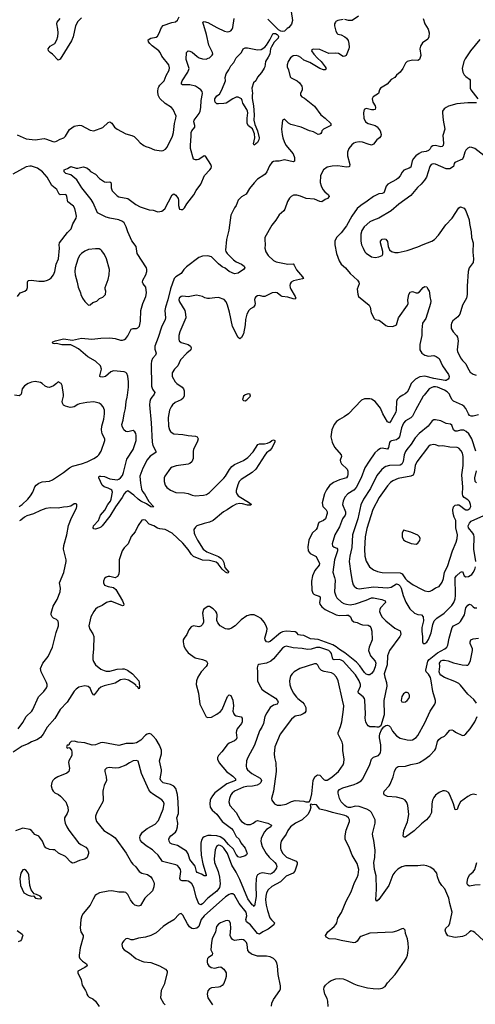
# Model space of a CAD drawing. Header units: inches. Extents: x 2057696 to 2160536, y 827480 to 1016834.
# Tile 289 of 422: x 2081857 to 2086976, y 963156 to 974218. Entities that reach past the tile are written whole.
import ezdxf

# ---------------------------------------------------------------- set-up
doc = ezdxf.new("R2010")
doc.units = ezdxf.units.IN
doc.header["$MEASUREMENT"] = 0
doc.layers.add('C0986', color=7, linetype='Continuous')
doc.layers.add('C0987', color=7, linetype='Continuous')

msp = doc.modelspace()

# ---------------------------------------------------------------- linework, layer by layer
at = {"layer": 'C0986', "color": 5}
for points, elevation in [([(2083705, 970000), (2083705, 969990), (2083690, 969964), (2083670, 969948), (2083604, 969916), (2083573, 969890), (2083557, 969870), (2083540, 969830), (2083525, 969750), (2083530, 969650), (2083539, 969610), (2083550, 969593), (2083570, 969575), (2083590, 969565), (2083690, 969556), (2083750, 969545), (2083830, 969539), (2083852, 969532), (2083862, 969510), (2083856, 969484), (2083810, 969389), (2083805, 969370), (2083804, 969290), (2083790, 969250), (2083769, 969231), (2083750, 969224), (2083614, 969206), (2083570, 969191), (2083550, 969178), (2083488, 969090), (2083479, 969070), (2083481, 969030), (2083491, 968990), (2083510, 968964), (2083550, 968931), (2083610, 968905), (2083710, 968903), (2083750, 968894), (2083795, 968875), (2083829, 968869), (2083923, 968877), (2083956, 968884), (2083990, 968905), (2084151, 969069), (2084170, 969090), (2084214, 969166), (2084240, 969200), (2084270, 969220), (2084373, 969267), (2084420, 969300), (2084478, 969362), (2084534, 969446), (2084550, 969454), (2084606, 969454), (2084639, 969461), (2084668, 969472), (2084690, 969490), (2084710, 969499), (2084725, 969490), (2084723, 969470), (2084703, 969437), (2084695, 969410), (2084670, 969380), (2084630, 969350), (2084610, 969327), (2084511, 969170), (2084467, 969130), (2084346, 969054), (2084324, 969030), (2084306, 968994), (2084288, 968930), (2084288, 968910), (2084295, 968890), (2084313, 968870), (2084439, 968790), (2084461, 968770), (2084450, 968764), (2084417, 968763), (2084360, 968780), (2084330, 968784), (2084290, 968774), (2084248, 968752), (2084189, 968711), (2084145, 968690), (2084029, 968591), (2083990, 968574), (2083930, 968559), (2083847, 968530), (2083830, 968518), (2083814, 968490), (2083815, 968450), (2083825, 968430), (2083856, 968370), (2083919, 968270), (2083958, 968238), (2084090, 968189), (2084118, 968170), (2084136, 968150), (2084150, 968119), (2084162, 968062), (2084205, 968010), (2084198, 968002), (2084190, 968001), (2084168, 968010), (2084130, 968044), (2084086, 968106), (2084063, 968123), (2083990, 968142), (2083910, 968147), (2083810, 968188), (2083788, 968208), (2083750, 968267), (2083690, 968336), (2083570, 968450), (2083490, 968490), (2083430, 968498), (2083406, 968506), (2083365, 968530), (2083312, 968552), (2083270, 968594), (2083250, 968601), (2083230, 968597), (2083186, 968534), (2083154, 968466), (2083109, 968411), (2083076, 968330), (2083030, 968286), (2083008, 968250), (2082973, 968150), (2082976, 968030), (2082970, 967990), (2082957, 967963), (2082930, 967946), (2082870, 967961), (2082850, 967962), (2082830, 967956), (2082810, 967939), (2082798, 967910), (2082797, 967890), (2082810, 967866), (2082850, 967850), (2082910, 967838), (2082935, 967815), (2083012, 967690), (2083026, 967650), (2083022, 967638), (2083010, 967632), (2082890, 967682), (2082870, 967682), (2082833, 967670), (2082783, 967637), (2082730, 967615), (2082710, 967597), (2082690, 967570), (2082657, 967510), (2082634, 967410), (2082645, 967370), (2082680, 967320), (2082689, 967290), (2082686, 967150), (2082677, 967070), (2082677, 967030), (2082686, 967006), (2082709, 966970), (2082770, 966921), (2082805, 966905), (2082830, 966899), (2082870, 966899), (2082950, 966920), (2083010, 966926), (2083030, 966925), (2083067, 966910), (2083123, 966870), (2083194, 966790), (2083200, 966770), (2083204, 966716), (2083200, 966700), (2083190, 966705), (2083183, 966723), (2083170, 966728), (2083163, 966743), (2083140, 966760), (2083078, 966798), (2083050, 966807), (2083030, 966808), (2082990, 966800), (2082930, 966764), (2082806, 966734), (2082770, 966721), (2082742, 966698), (2082710, 966650), (2082690, 966630), (2082670, 966650), (2082648, 966708), (2082627, 966727), (2082590, 966736), (2082522, 966718), (2082490, 966695), (2082470, 966673), (2082390, 966551), (2082311, 966469), (2082250, 966367), (2082166, 966270), (2082121, 966190), (2082090, 966155), (2082050, 966127), (2081990, 966105), (2081950, 966081), (2081883, 966057), (2081783, 965990)], 480), ([(2081863, 970000), (2081861, 969999), (2081850, 969994), (2081798, 970000)], 480), ([(2086160, 970000), (2086122, 969978), (2086098, 969950), (2086091, 969929), (2086088, 969830), (2086082, 969810), (2086030, 969714), (2086010, 969689), (2085990, 969699), (2085937, 969790), (2085910, 969853), (2085850, 969927), (2085810, 969954), (2085790, 969960), (2085750, 969960), (2085730, 969958), (2085698, 969942), (2085550, 969790), (2085504, 969756), (2085450, 969727), (2085417, 969703), (2085388, 969670), (2085365, 969610), (2085354, 969530), (2085366, 969470), (2085395, 969415), (2085467, 969330), (2085473, 969310), (2085459, 969270), (2085461, 969250), (2085471, 969230), (2085536, 969170), (2085545, 969145), (2085545, 969110), (2085541, 969090), (2085528, 969072), (2085450, 969048), (2085383, 969017), (2085337, 968983), (2085303, 968937), (2085281, 968890), (2085255, 968790), (2085263, 968750), (2085301, 968710), (2085312, 968690), (2085310, 968670), (2085291, 968610), (2085270, 968593), (2085219, 968570), (2085209, 968550), (2085199, 968510), (2085186, 968490), (2085143, 968450), (2085106, 968370), (2085094, 968294), (2085098, 968250), (2085121, 968221), (2085189, 968189), (2085226, 968110), (2085223, 968090), (2085172, 968030), (2085146, 967970), (2085136, 967910), (2085139, 967810), (2085150, 967776), (2085163, 967763), (2085175, 967755), (2085221, 967741), (2085233, 967733), (2085233, 967710), (2085224, 967670), (2085228, 967650), (2085250, 967623), (2085290, 967592), (2085411, 967531), (2085450, 967523), (2085529, 967529), (2085550, 967527), (2085574, 967510), (2085590, 967473), (2085610, 967455), (2085650, 967447), (2085687, 967427), (2085710, 967421), (2085770, 967417), (2085790, 967405), (2085803, 967390), (2085814, 967350), (2085818, 967250), (2085782, 967170), (2085776, 967130), (2085799, 967070), (2085849, 967010), (2085857, 966990), (2085852, 966948), (2085830, 966898), (2085810, 966872), (2085790, 966858), (2085770, 966857), (2085750, 966866), (2085730, 966884), (2085677, 966957), (2085639, 966999), (2085510, 967105), (2085450, 967143), (2085414, 967174), (2085374, 967194), (2085210, 967253), (2085170, 967260), (2085123, 967263), (2085050, 967300), (2085010, 967303), (2084990, 967308), (2084969, 967329), (2084950, 967341), (2084850, 967347), (2084810, 967341), (2084786, 967330), (2084670, 967233), (2084650, 967225), (2084630, 967229), (2084613, 967250), (2084611, 967270), (2084635, 967350), (2084636, 967376), (2084626, 967410), (2084603, 967450), (2084569, 967489), (2084530, 967514), (2084490, 967531), (2084450, 967533), (2084410, 967521), (2084344, 967476), (2084276, 967410), (2084237, 967383), (2084210, 967372), (2084190, 967370), (2084170, 967375), (2084110, 967410), (2084082, 967442), (2084072, 967470), (2084075, 967530), (2084071, 967551), (2084061, 967570), (2084030, 967601), (2083990, 967624), (2083970, 967624), (2083950, 967616), (2083922, 967590), (2083912, 967550), (2083920, 967470), (2083920, 967450), (2083910, 967423), (2083890, 967403), (2083870, 967398), (2083810, 967407), (2083783, 967397), (2083757, 967363), (2083735, 967310), (2083704, 967270), (2083694, 967250), (2083693, 967227), (2083702, 967182), (2083715, 967150), (2083750, 967106), (2083828, 967050), (2083910, 967031), (2083940, 967020), (2083955, 967010), (2083965, 966990), (2083963, 966970), (2083950, 966950), (2083896, 966890), (2083858, 966830), (2083843, 966790), (2083840, 966750), (2083864, 966650), (2083881, 966530), (2083950, 966387), (2083970, 966377), (2084010, 966384), (2084070, 966416), (2084114, 966446), (2084133, 966470), (2084190, 966614), (2084210, 966633), (2084230, 966627), (2084253, 966573), (2084257, 966510), (2084253, 966450), (2084261, 966421), (2084270, 966407), (2084290, 966397), (2084345, 966385), (2084358, 966370), (2084358, 966330), (2084350, 966310), (2084301, 966250), (2084292, 966230), (2084288, 966210), (2084295, 966150), (2084289, 966130), (2084270, 966115), (2084210, 966090), (2084188, 966072), (2084128, 965992), (2084090, 965950), (2084080, 965930), (2084079, 965910), (2084096, 965870), (2084179, 965770), (2084250, 965721), (2084283, 965690), (2084282, 965670), (2084185, 965635), (2084048, 965532), (2084021, 965499), (2084004, 965470), (2083997, 965450), (2083992, 965410), (2083998, 965370), (2084018, 965338), (2084072, 965292), (2084131, 965211), (2084238, 965130), (2084256, 965110), (2084290, 965043), (2084324, 965010), (2084341, 964970), (2084391, 964910), (2084413, 964850), (2084406, 964834), (2084390, 964825), (2084330, 964807), (2084310, 964813), (2084290, 964838), (2084258, 964898), (2084203, 964950), (2084160, 965000), (2084139, 965019), (2084110, 965037), (2084070, 965049), (2084007, 965053), (2083969, 965051), (2083930, 965039), (2083914, 965026), (2083900, 965000), (2083893, 964967), (2083890, 964910), (2083897, 964830), (2083915, 964735), (2083951, 964609), (2083950, 964598), (2083930, 964600), (2083899, 964619), (2083850, 964636), (2083842, 964650), (2083828, 964710), (2083770, 964783), (2083748, 964848), (2083730, 964875), (2083630, 964939), (2083570, 964954), (2083546, 964966), (2083535, 964990), (2083533, 965010), (2083538, 965030), (2083553, 965050), (2083608, 965092), (2083620, 965110), (2083630, 965150), (2083633, 965190), (2083622, 965250), (2083639, 965301), (2083642, 965330), (2083638, 965430), (2083630, 965512), (2083610, 965582), (2083590, 965607), (2083550, 965627), (2083470, 965644), (2083441, 965670), (2083436, 965690), (2083451, 965770), (2083451, 965791), (2083428, 965890), (2083448, 965970), (2083450, 966010), (2083428, 966068), (2083390, 966130), (2083358, 966170), (2083332, 966190), (2083310, 966197), (2083290, 966193), (2083270, 966181), (2083218, 966122), (2083170, 966095), (2083130, 966087), (2083053, 966087), (2082970, 966062), (2082790, 966099), (2082766, 966094), (2082710, 966070), (2082670, 966066), (2082590, 966094), (2082510, 966101), (2082467, 966113), (2082434, 966110), (2082418, 966090), (2082410, 966066), (2082390, 966066), (2082382, 966050), (2082390, 966034), (2082410, 966042), (2082417, 966037), (2082438, 966010), (2082444, 965990), (2082443, 965950), (2082410, 965893), (2082406, 965874), (2082417, 965810), (2082410, 965770), (2082387, 965753), (2082285, 965710), (2082248, 965690), (2082229, 965671), (2082217, 965650), (2082209, 965610), (2082221, 965570), (2082233, 965550), (2082250, 965533), (2082293, 965513), (2082316, 965496), (2082374, 965430), (2082397, 965370), (2082401, 965330), (2082390, 965301), (2082359, 965250), (2082359, 965230), (2082369, 965190), (2082386, 965150), (2082410, 965112), (2082518, 964970), (2082542, 964950), (2082601, 964921), (2082620, 964900), (2082631, 964871), (2082631, 964850), (2082615, 964805), (2082590, 964785), (2082530, 964773), (2082470, 964744), (2082450, 964743), (2082430, 964752), (2082370, 964816), (2082294, 964854), (2082250, 964892), (2082230, 964890), (2082190, 964895), (2082150, 964913), (2082134, 964934), (2082111, 964990), (2082082, 965030), (2082070, 965044), (2082025, 965065), (2081989, 965110), (2081970, 965119), (2081890, 965135), (2081810, 965106)], 520), ([(2081852, 968748), (2081884, 968770), (2081947, 968830), (2081979, 968870), (2082004, 968910), (2082027, 968970), (2082042, 968990), (2082070, 969010), (2082110, 969027), (2082190, 969035), (2082227, 969050), (2082348, 969130), (2082415, 969185), (2082450, 969201), (2082550, 969227), (2082613, 969250), (2082690, 969288), (2082730, 969313), (2082747, 969330), (2082771, 969370), (2082813, 969490), (2082813, 969510), (2082784, 969564), (2082776, 969610), (2082781, 969650), (2082803, 969730), (2082811, 969791), (2082810, 969830), (2082796, 969870), (2082773, 969893), (2082749, 969910), (2082690, 969923), (2082610, 969919), (2082530, 969902), (2082510, 969896), (2082470, 969870), (2082450, 969864), (2082423, 969863), (2082370, 969877), (2082349, 969889), (2082337, 969910), (2082334, 969930), (2082348, 969990), (2082347, 970000)], 480), ([(2086400, 970000), (2086391, 969989), (2086302, 969830), (2086270, 969764), (2086250, 969744), (2086193, 969710), (2086170, 969685), (2086146, 969634), (2086123, 969530), (2086110, 969512), (2086090, 969499), (2086033, 969487), (2086020, 969480), (2086011, 969469), (2086002, 969410), (2085990, 969393), (2085930, 969403), (2085910, 969399), (2085880, 969380), (2085848, 969350), (2085782, 969258), (2085736, 969184), (2085692, 969070), (2085638, 968962), (2085610, 968932), (2085545, 968890), (2085510, 968853), (2085492, 968810), (2085484, 968770), (2085516, 968690), (2085516, 968664), (2085512, 968650), (2085484, 968610), (2085450, 968520), (2085398, 968430), (2085366, 968330), (2085370, 968307), (2085390, 968292), (2085419, 968279), (2085428, 968268), (2085426, 968250), (2085394, 968150), (2085373, 968010), (2085395, 967950), (2085400, 967920), (2085395, 967790), (2085407, 967747), (2085421, 967721), (2085474, 967674), (2085499, 967659), (2085530, 967650), (2085570, 967645), (2085630, 967657), (2085750, 967696), (2085810, 967721), (2085830, 967723), (2085925, 967705), (2085962, 967690), (2085965, 967670), (2085910, 967610), (2085902, 967590), (2085900, 967570), (2085913, 967530), (2085930, 967505), (2085970, 967465), (2086070, 967383), (2086130, 967352), (2086136, 967336), (2086137, 967310), (2086129, 967290), (2086010, 967130), (2085989, 967071), (2085986, 966970), (2085952, 966870), (2085958, 966830), (2085977, 966770), (2085980, 966730), (2085949, 966570), (2085951, 966410), (2085914, 966286), (2085890, 966269), (2085870, 966269), (2085850, 966275), (2085790, 966275), (2085770, 966285), (2085759, 966299), (2085746, 966326), (2085739, 966370), (2085742, 966418), (2085735, 966575), (2085730, 966590), (2085714, 966610), (2085665, 966650), (2085660, 966670), (2085686, 966730), (2085685, 966750), (2085671, 966790), (2085630, 966856), (2085490, 967010), (2085470, 967024), (2085450, 967031), (2085390, 967026), (2085374, 967034), (2085359, 967099), (2085350, 967114), (2085330, 967131), (2085230, 967166), (2085190, 967166), (2085130, 967146), (2085090, 967142), (2085030, 967152), (2084930, 967160), (2084850, 967179), (2084830, 967174), (2084810, 967159), (2084710, 967039), (2084677, 967010), (2084630, 966989), (2084545, 966975), (2084534, 966966), (2084527, 966953), (2084524, 966936), (2084528, 966890), (2084527, 966827), (2084530, 966790), (2084546, 966750), (2084578, 966698), (2084598, 966678), (2084730, 966597), (2084755, 966570), (2084760, 966550), (2084750, 966530), (2084710, 966516), (2084670, 966490), (2084632, 966430), (2084612, 966388), (2084595, 966310), (2084577, 966270), (2084551, 966229), (2084494, 966066), (2084421, 965930), (2084406, 965890), (2084402, 965830), (2084405, 965810), (2084416, 965790), (2084463, 965750), (2084558, 965698), (2084567, 965690), (2084573, 965670), (2084565, 965650), (2084550, 965632), (2084523, 965617), (2084474, 965606), (2084410, 965603), (2084370, 965596), (2084269, 965550), (2084244, 965530), (2084229, 965510), (2084212, 965470), (2084207, 965430), (2084219, 965390), (2084290, 965310), (2084334, 965230), (2084350, 965210), (2084390, 965184), (2084410, 965178), (2084450, 965178), (2084478, 965190), (2084510, 965215), (2084530, 965221), (2084645, 965190), (2084686, 965170), (2084679, 965150), (2084630, 965120), (2084602, 965090), (2084570, 965019), (2084566, 964990), (2084568, 964970), (2084581, 964930), (2084625, 964850), (2084658, 964810), (2084723, 964750), (2084739, 964730), (2084747, 964706), (2084743, 964690), (2084731, 964670), (2084710, 964642), (2084690, 964625), (2084670, 964620), (2084585, 964635), (2084553, 964627), (2084529, 964610), (2084519, 964590), (2084514, 964566), (2084508, 964492), (2084512, 964368), (2084496, 964264), (2084490, 964256), (2084485, 964265), (2084470, 964275), (2084420, 964340), (2084330, 964559), (2084290, 964640), (2084240, 964720), (2084193, 964850), (2084150, 964910), (2084130, 964930), (2084110, 964942), (2084090, 964944), (2084069, 964931), (2084053, 964890), (2084042, 964790), (2084046, 964750), (2084088, 964648), (2084103, 964583), (2084110, 964510), (2084100, 964470), (2084070, 964426), (2083970, 964350), (2083910, 964284), (2083890, 964275), (2083870, 964286), (2083841, 964361), (2083813, 964470), (2083791, 964510), (2083770, 964529), (2083750, 964538), (2083730, 964543), (2083683, 964543), (2083664, 964550), (2083657, 964570), (2083666, 964650), (2083664, 964670), (2083650, 964695), (2083630, 964714), (2083610, 964725), (2083462, 964762), (2083411, 964830), (2083373, 964870), (2083350, 964890), (2083276, 964936), (2083233, 964973), (2083215, 964995), (2083208, 965028), (2083211, 965050), (2083236, 965090), (2083287, 965133), (2083379, 965181), (2083417, 965223), (2083470, 965350), (2083478, 965410), (2083473, 965430), (2083455, 965455), (2083350, 965519), (2083330, 965537), (2083307, 965567), (2083224, 965750), (2083188, 965888), (2083170, 965896), (2083130, 965890), (2083090, 965870), (2083050, 965843), (2082970, 965814), (2082930, 965810), (2082863, 965817), (2082831, 965809), (2082821, 965799), (2082815, 965790), (2082814, 965770), (2082830, 965710), (2082832, 965670), (2082806, 965614), (2082794, 965570), (2082790, 965550), (2082793, 965450), (2082789, 965430), (2082724, 965310), (2082710, 965270), (2082709, 965250), (2082720, 965210), (2082801, 965110), (2082899, 965050), (2082930, 965026), (2083054, 964854), (2083113, 964750), (2083128, 964730), (2083161, 964701), (2083198, 964650), (2083230, 964629), (2083294, 964614), (2083330, 964590), (2083346, 964566), (2083362, 964530), (2083367, 964510), (2083365, 964475), (2083349, 964431), (2083264, 964350), (2083215, 964265), (2083190, 964257), (2083152, 964270), (2083130, 964289), (2083100, 964330), (2083070, 964391), (2083050, 964411), (2083030, 964416), (2082970, 964417), (2082890, 964432), (2082850, 964428), (2082753, 964407), (2082719, 964390), (2082703, 964377), (2082681, 964339), (2082650, 964269), (2082570, 964175), (2082554, 964150), (2082543, 964110), (2082535, 964010), (2082544, 963970), (2082568, 963930), (2082571, 963910), (2082537, 963790), (2082523, 963710), (2082525, 963690), (2082534, 963670), (2082561, 963641), (2082607, 963610), (2082614, 963590), (2082587, 963570), (2082511, 963530), (2082511, 963510), (2082546, 963430), (2082559, 963370), (2082596, 963310), (2082607, 963290), (2082611, 963270), (2082623, 963250), (2082636, 963236), (2082677, 963217), (2082710, 963190), (2082750, 963131)], 540), ([(2083359, 970000), (2083341, 969979), (2083327, 969953), (2083319, 969930), (2083314, 969890), (2083335, 969690), (2083344, 969470), (2083353, 969433), (2083387, 969370), (2083386, 969354), (2083324, 969316), (2083287, 969273), (2083239, 969181), (2083208, 969090), (2083213, 969010), (2083225, 968945), (2083237, 968917), (2083259, 968890), (2083306, 968806), (2083359, 968750), (2083357, 968743), (2083330, 968746), (2083280, 968780), (2083217, 968810), (2083187, 968830), (2083138, 968878), (2083070, 968925), (2083050, 968915), (2083030, 968892), (2083008, 968850), (2082933, 968747), (2082870, 968639), (2082784, 968530), (2082770, 968516), (2082752, 968508), (2082710, 968495), (2082690, 968497), (2082682, 968510), (2082686, 968530), (2082741, 968590), (2082766, 968650), (2082813, 968707), (2082846, 968770), (2082877, 968810), (2082885, 968830), (2082900, 968910), (2082891, 968931), (2082880, 968940), (2082850, 968956), (2082807, 968970), (2082784, 968990), (2082744, 969070), (2082749, 969090), (2082770, 969091), (2082810, 969085), (2082870, 969059), (2082950, 969050), (2082970, 969055), (2082990, 969070), (2083010, 969099), (2083022, 969130), (2083060, 969280), (2083132, 969388), (2083164, 969490), (2083167, 969547), (2083161, 969570), (2083150, 969589), (2083130, 969602), (2083070, 969589), (2083050, 969593), (2083025, 969610), (2083007, 969650), (2083005, 969670), (2083021, 969719), (2083030, 969790), (2083044, 969850), (2083051, 969930), (2083063, 969977), (2083066, 970000)], 460), ([(2084387, 970000), (2084370, 969988), (2084361, 969950), (2084370, 969938), (2084390, 969935), (2084410, 969947), (2084448, 969990), (2084447, 970000)], 520), ([(2087010, 969779), (2086950, 969765), (2086930, 969765), (2086912, 969772), (2086898, 969790), (2086871, 969851), (2086852, 969872), (2086830, 969886), (2086730, 969934), (2086712, 969952), (2086691, 970000)], 540), ([(2086980, 969370), (2086938, 969510), (2086904, 969564), (2086873, 969593), (2086846, 969606), (2086810, 969608), (2086770, 969596), (2086750, 969596), (2086732, 969612), (2086710, 969662), (2086695, 969675), (2086650, 969682), (2086590, 969711), (2086530, 969721), (2086510, 969722), (2086490, 969712), (2086447, 969650), (2086344, 969570), (2086300, 969520), (2086255, 969450), (2086205, 969390), (2086192, 969368), (2086178, 969330), (2086164, 969256), (2086150, 969225), (2086130, 969214), (2086010, 969211), (2085970, 969197), (2085950, 969187), (2085920, 969160), (2085870, 969098), (2085797, 968950), (2085720, 968830), (2085691, 968769), (2085656, 968610), (2085596, 968430), (2085587, 968290), (2085565, 968190), (2085560, 968130), (2085576, 967996), (2085592, 967910), (2085604, 967870), (2085613, 967853), (2085641, 967830), (2085670, 967825), (2085830, 967846), (2085990, 967837), (2086030, 967844), (2086090, 967880), (2086114, 967874), (2086130, 967853), (2086141, 967830), (2086164, 967750), (2086195, 967675), (2086239, 967599), (2086293, 967550), (2086330, 967536), (2086370, 967530), (2086391, 967511), (2086395, 967465), (2086375, 967390), (2086375, 967345), (2086383, 967290), (2086383, 967230), (2086391, 967211), (2086410, 967211), (2086430, 967224), (2086450, 967256), (2086481, 967330), (2086498, 967422), (2086515, 967465), (2086545, 967495), (2086624, 967550), (2086710, 967636), (2086735, 967670), (2086748, 967710), (2086753, 967750), (2086750, 967950), (2086764, 967970), (2086810, 968013), (2086830, 968019), (2086851, 967970), (2086870, 967958), (2086898, 967962), (2086935, 967985), (2086953, 968007), (2086970, 968041), (2086977, 968070)], 560), ([(2086990, 969014), (2086973, 969030), (2086971, 969070), (2086990, 969150)], 560), ([(2081838, 966250), (2081890, 966322), (2081930, 966390), (2081992, 966450), (2082006, 966470), (2082068, 966610), (2082127, 966670), (2082158, 966710), (2082167, 966730), (2082167, 966750), (2082158, 966770), (2082097, 966890), (2082090, 966930), (2082116, 966990), (2082176, 967064), (2082227, 967170), (2082267, 967333), (2082291, 967410), (2082294, 967434), (2082290, 967460), (2082270, 967480), (2082236, 967496), (2082221, 967510), (2082211, 967530), (2082210, 967550), (2082232, 967630), (2082277, 967703), (2082311, 967790), (2082315, 967830), (2082302, 967890), (2082354, 968006), (2082380, 968130), (2082380, 968150), (2082349, 968269), (2082352, 968310), (2082385, 968430), (2082405, 968535), (2082440, 968620), (2082494, 968730), (2082500, 968750), (2082498, 968770), (2082490, 968780), (2082470, 968779), (2082430, 968754), (2082395, 968745), (2082350, 968743), (2082290, 968732), (2082207, 968733), (2082150, 968725), (2082090, 968704), (2082012, 968668), (2081936, 968644), (2081910, 968630), (2081870, 968595), (2081853, 968587)], 480), ([(2086980, 968130), (2086959, 968270), (2086961, 968410), (2086959, 968430), (2086949, 968450), (2086899, 968510), (2086895, 968530), (2086910, 968563), (2086930, 968584), (2087070, 968646)], 560), ([(2087070, 963869), (2086970, 963962), (2086950, 963976), (2086930, 963980), (2086910, 963972), (2086868, 963932), (2086830, 963919), (2086750, 963908), (2086729, 963910), (2086667, 963927), (2086644, 963964), (2086638, 963990), (2086644, 964010), (2086678, 964042), (2086691, 964069), (2086714, 964190), (2086688, 964290), (2086679, 964350), (2086632, 964452), (2086598, 964490), (2086570, 964535), (2086550, 964588), (2086542, 964630), (2086530, 964649), (2086510, 964669), (2086470, 964696), (2086432, 964712), (2086390, 964718), (2086328, 964712), (2086190, 964711), (2086150, 964700), (2086105, 964675), (2086070, 964642), (2086049, 964611), (2086003, 964490), (2085890, 964333), (2085870, 964314), (2085857, 964330), (2085867, 964450), (2085861, 964601), (2085842, 964670), (2085837, 964750), (2085846, 964806), (2085849, 964889), (2085837, 964997), (2085824, 965044), (2085822, 965070), (2085830, 965118), (2085852, 965190), (2085849, 965230), (2085822, 965290), (2085808, 965310), (2085791, 965331), (2085757, 965350), (2085670, 965380), (2085630, 965382), (2085572, 965368), (2085550, 965368), (2085530, 965374), (2085508, 965388), (2085470, 965430), (2085448, 965470), (2085434, 965530), (2085435, 965550), (2085450, 965570), (2085487, 965590), (2085615, 965625), (2085650, 965640), (2085693, 965667), (2085712, 965690), (2085790, 965850), (2085810, 965911), (2085830, 965932), (2085888, 965952), (2085910, 965981), (2085915, 966010), (2085915, 966070), (2085898, 966150), (2085899, 966170), (2085904, 966196), (2085922, 966238), (2085947, 966273), (2085970, 966288), (2085990, 966293), (2086006, 966286), (2086021, 966270), (2086045, 966225), (2086090, 966173), (2086130, 966146), (2086210, 966126), (2086250, 966124), (2086271, 966129), (2086310, 966153), (2086330, 966178), (2086410, 966317), (2086470, 966450), (2086522, 966530), (2086527, 966550), (2086529, 966571), (2086500, 966670), (2086481, 966790), (2086471, 966829), (2086450, 966865), (2086423, 966890), (2086418, 966910), (2086443, 967010), (2086458, 967030), (2086550, 967106), (2086632, 967148), (2086657, 967170), (2086666, 967190), (2086682, 967270), (2086717, 967390), (2086730, 967410), (2086790, 967438), (2086810, 967457), (2086853, 967530), (2086869, 967610), (2086890, 967640), (2086912, 967652), (2086930, 967643), (2086950, 967620), (2086967, 967610), (2086991, 967609)], 540), ([(2086990, 966540), (2086959, 966579), (2086890, 966639), (2086810, 966740), (2086790, 966759), (2086744, 966784), (2086630, 966827), (2086590, 966853), (2086576, 966870), (2086569, 966890), (2086576, 966950), (2086574, 966990), (2086579, 967001), (2086590, 967015), (2086610, 967022), (2086630, 967024), (2086670, 967016), (2086730, 966993), (2086829, 966971), (2086875, 966965), (2086890, 966967), (2086903, 966977), (2086923, 967017), (2086945, 967130), (2086944, 967150), (2086918, 967210), (2086918, 967230), (2086925, 967250), (2086950, 967261), (2087012, 967268)], 520), ([(2086990, 965509), (2086950, 965516), (2086924, 965510), (2086890, 965491), (2086810, 965430), (2086787, 965390), (2086770, 965344), (2086750, 965342), (2086731, 965410), (2086690, 965510), (2086674, 965534), (2086650, 965550), (2086630, 965553), (2086610, 965553), (2086570, 965537), (2086530, 965506), (2086510, 965480), (2086495, 965450), (2086487, 965410), (2086484, 965310), (2086465, 965275), (2086426, 965230), (2086370, 965185), (2086290, 965105), (2086190, 965034), (2086175, 965035), (2086166, 965046), (2086171, 965110), (2086212, 965208), (2086227, 965290), (2086217, 965390), (2086205, 965425), (2086188, 965448), (2086163, 965463), (2086090, 965482), (2085990, 965491), (2085952, 965510), (2085947, 965527), (2085953, 965550), (2086008, 965610), (2086020, 965630), (2086054, 965710), (2086069, 965770), (2086088, 965812), (2086099, 965821), (2086110, 965827), (2086190, 965832), (2086250, 965850), (2086330, 965866), (2086350, 965872), (2086399, 965901), (2086465, 965950), (2086522, 966010), (2086531, 966030), (2086550, 966107), (2086567, 966133), (2086590, 966150), (2086629, 966170), (2086650, 966188), (2086690, 966236), (2086710, 966239), (2086730, 966232), (2086753, 966213), (2086830, 966178), (2086850, 966181), (2086870, 966195), (2086917, 966250), (2086970, 966330), (2086995, 966390)], 520), ([(2085323, 963130), (2085318, 963190), (2085310, 963221), (2085284, 963270), (2085272, 963328), (2085279, 963350), (2085292, 963370), (2085332, 963408), (2085357, 963423), (2085410, 963443), (2085450, 963448), (2085490, 963443), (2085529, 963429), (2085610, 963388), (2085650, 963373), (2085763, 963343), (2085828, 963332), (2085890, 963329), (2085930, 963337), (2085962, 963358), (2085990, 963396), (2086075, 963490), (2086180, 963640), (2086202, 963678), (2086213, 963710), (2086226, 963790), (2086222, 963842), (2086214, 963890), (2086190, 963950), (2086189, 963990), (2086170, 964009), (2086150, 964005), (2086090, 963977), (2086050, 963968), (2085790, 963956), (2085690, 963919), (2085679, 963910), (2085650, 963865), (2085630, 963850), (2085610, 963847), (2085470, 963872), (2085410, 963887), (2085333, 963893), (2085299, 963910), (2085293, 963930), (2085317, 963970), (2085391, 964029), (2085410, 964051), (2085419, 964070), (2085430, 964123), (2085474, 964186), (2085524, 964316), (2085580, 964420), (2085617, 964523), (2085650, 964579), (2085660, 964610), (2085666, 964670), (2085650, 964739), (2085592, 964830), (2085562, 964910), (2085513, 965010), (2085512, 965050), (2085526, 965114), (2085563, 965210), (2085562, 965230), (2085552, 965250), (2085530, 965270), (2085510, 965278), (2085370, 965310), (2085310, 965331), (2085230, 965349), (2085190, 965399), (2085170, 965402), (2085150, 965398), (2085130, 965406), (2085122, 965398), (2085126, 965370), (2085118, 965330), (2085094, 965290), (2085029, 965230), (2084954, 965190), (2084898, 965150), (2084870, 965110), (2084852, 965068), (2084808, 965012), (2084795, 964990), (2084786, 964950), (2084787, 964910), (2084791, 964890), (2084814, 964850), (2084830, 964830), (2084856, 964810), (2084964, 964764), (2084975, 964750), (2084973, 964730), (2084947, 964653), (2084930, 964630), (2084850, 964596), (2084787, 964533), (2084690, 964479), (2084650, 964444), (2084631, 964410), (2084622, 964370), (2084620, 964330), (2084626, 964270), (2084639, 964210), (2084667, 964127), (2084684, 964104), (2084720, 964070), (2084712, 964050), (2084650, 964000), (2084590, 963971), (2084550, 963946), (2084530, 963951), (2084448, 964048), (2084403, 964083), (2084399, 964110), (2084408, 964150), (2084400, 964190), (2084323, 964290), (2084270, 964384), (2084250, 964398), (2084230, 964398), (2084209, 964391), (2084170, 964364), (2083928, 964150), (2083897, 964110), (2083868, 964032), (2083847, 964013), (2083810, 964005), (2083790, 964009), (2083766, 964026), (2083741, 964061), (2083690, 964159), (2083670, 964177), (2083650, 964169), (2083590, 964104), (2083517, 964063), (2083470, 964029), (2083390, 963961), (2083330, 963929), (2083270, 963909), (2083190, 963899), (2083130, 963881), (2083110, 963882), (2083070, 963894), (2083050, 963893), (2083025, 963870), (2083011, 963850), (2083006, 963830), (2083011, 963790), (2083031, 963770), (2083092, 963732), (2083161, 963670), (2083230, 963640), (2083250, 963634), (2083330, 963626), (2083429, 963589), (2083496, 963550), (2083515, 963530), (2083514, 963510), (2083480, 963380), (2083447, 963313), (2083439, 963230), (2083471, 963170), (2083491, 963151)], 560), ([(2087030, 964500), (2086970, 964496), (2086910, 964484), (2086890, 964493), (2086883, 964510), (2086883, 964530), (2086890, 964571), (2086909, 964610), (2086950, 964644), (2086971, 964669), (2086992, 964750)], 520), ([(2084686, 963134), (2084690, 963170), (2084710, 963211), (2084781, 963310), (2084787, 963330), (2084785, 963365), (2084759, 963490), (2084754, 963590), (2084744, 963624), (2084730, 963650), (2084709, 963670), (2084670, 963690), (2084630, 963698), (2084530, 963698), (2084461, 963721), (2084438, 963738), (2084421, 963761), (2084411, 963830), (2084403, 963850), (2084387, 963870), (2084370, 963880), (2084350, 963883), (2084270, 963874), (2084246, 963886), (2084229, 963909), (2084222, 963930), (2084228, 964010), (2084225, 964065), (2084214, 964090), (2084196, 964096), (2084170, 964094), (2084114, 964070), (2084090, 964056), (2084069, 964030), (2084055, 963970), (2084020, 963890), (2084011, 963850), (2084005, 963770), (2084021, 963730), (2084019, 963710), (2083979, 963681), (2083968, 963670), (2083962, 963650), (2083962, 963630), (2083968, 963610), (2083983, 963590), (2084009, 963569), (2084050, 963563), (2084090, 963574), (2084116, 963576), (2084150, 963551), (2084167, 963530), (2084176, 963510), (2084176, 963470), (2084170, 963442), (2084152, 963390), (2084133, 963367), (2084110, 963352), (2084090, 963347), (2084010, 963340), (2083990, 963329), (2083972, 963308), (2083964, 963270), (2083970, 963230), (2084021, 963150)], 580), ([(2081830, 963984), (2081886, 963945), (2081891, 963930), (2081886, 963910), (2081876, 963884), (2081866, 963870), (2081841, 963859)], 520)]:
    msp.add_lwpolyline(points, dxfattribs=dict(at, elevation=elevation))
for points, elevation in [([(2086510, 969445), (2086470, 969437), (2086450, 969423), (2086318, 969250), (2086299, 969210), (2086290, 969130), (2086278, 969102), (2086251, 969089), (2086110, 969065), (2086050, 969038), (2086023, 969017), (2085990, 968982), (2085894, 968850), (2085824, 968716), (2085758, 968502), (2085738, 968410), (2085730, 968270), (2085735, 968190), (2085750, 968136), (2085787, 968070), (2085830, 968036), (2085877, 968017), (2085930, 968007), (2086130, 968004), (2086152, 967992), (2086190, 967938), (2086210, 967918), (2086279, 967870), (2086370, 967819), (2086410, 967801), (2086450, 967793), (2086470, 967796), (2086490, 967809), (2086530, 967836), (2086570, 967850), (2086602, 967898), (2086619, 967941), (2086631, 968010), (2086665, 968075), (2086718, 968250), (2086762, 968350), (2086771, 968390), (2086774, 968430), (2086755, 968510), (2086757, 968590), (2086738, 968630), (2086727, 968670), (2086722, 968710), (2086730, 968745), (2086750, 968763), (2086770, 968769), (2086790, 968767), (2086810, 968758), (2086850, 968722), (2086870, 968711), (2086890, 968710), (2086914, 968726), (2086924, 968750), (2086923, 968770), (2086910, 968804), (2086890, 968824), (2086850, 968850), (2086836, 968870), (2086831, 968890), (2086834, 968966), (2086826, 969106), (2086839, 969210), (2086839, 969310), (2086830, 969349), (2086815, 969375), (2086790, 969404), (2086770, 969412), (2086690, 969414), (2086610, 969429), (2086570, 969425), (2086530, 969442)], 580), ([(2086170, 968484), (2086153, 968450), (2086152, 968410), (2086170, 968373), (2086190, 968360), (2086254, 968334), (2086310, 968325), (2086330, 968336), (2086352, 968368), (2086356, 968390), (2086349, 968410), (2086330, 968427), (2086250, 968462)], 620), ([(2085190, 966982), (2085170, 966981), (2085004, 966930), (2084941, 966890), (2084918, 966870), (2084904, 966850), (2084894, 966826), (2084889, 966790), (2084893, 966747), (2084903, 966710), (2084930, 966657), (2084966, 966606), (2084980, 966590), (2085035, 966550), (2085053, 966530), (2085071, 966490), (2085071, 966450), (2085059, 966430), (2085042, 966418), (2085010, 966405), (2084950, 966392), (2084910, 966358), (2084784, 966190), (2084725, 966050), (2084714, 965970), (2084718, 965930), (2084736, 965870), (2084740, 965770), (2084708, 965550), (2084684, 965470), (2084691, 965450), (2084721, 965410), (2084750, 965393), (2084790, 965392), (2084850, 965403), (2084910, 965434), (2084950, 965447), (2085050, 965437), (2085070, 965431), (2085110, 965432), (2085123, 965457), (2085139, 965521), (2085154, 965670), (2085174, 965710), (2085190, 965725), (2085207, 965733), (2085230, 965732), (2085270, 965684), (2085279, 965679), (2085290, 965674), (2085310, 965675), (2085330, 965684), (2085367, 965710), (2085437, 965770), (2085490, 965847), (2085497, 965870), (2085502, 965910), (2085488, 966008), (2085488, 966070), (2085480, 966100), (2085435, 966190), (2085435, 966210), (2085462, 966278), (2085476, 966330), (2085496, 966470), (2085497, 966510), (2085485, 966575), (2085433, 966790), (2085416, 966830), (2085387, 966867), (2085361, 966881), (2085277, 966897), (2085248, 966908), (2085224, 966930), (2085205, 966965)], 560), ([(2086190, 966661), (2086170, 966646), (2086150, 966613), (2086144, 966570), (2086150, 966556), (2086170, 966551), (2086190, 966556), (2086210, 966568), (2086230, 966591), (2086236, 966610), (2086236, 966630), (2086225, 966650), (2086210, 966660)], 560), ([(2081910, 964669), (2081890, 964668), (2081870, 964628), (2081858, 964570), (2081867, 964490), (2081904, 964410), (2081950, 964381), (2081990, 964372), (2082010, 964374), (2082034, 964350), (2082056, 964344), (2082090, 964342), (2082106, 964350), (2082086, 964370), (2082046, 964390), (2082018, 964398), (2081984, 964444), (2081972, 964492), (2081959, 964610), (2081952, 964630), (2081930, 964659)], 540)]:
    msp.add_lwpolyline(points, close=True, dxfattribs=dict(at, elevation=elevation))
at = {"layer": 'C0987', "color": 5}
for points, elevation in [([(2084891, 974410), (2084920, 974210), (2084912, 974168), (2084882, 974130), (2084862, 974118), (2084830, 974089), (2084810, 974085), (2084790, 974089), (2084766, 974106), (2084645, 974225)], 440), ([(2081830, 972925), (2081930, 972881), (2082029, 972869), (2082130, 972882), (2082156, 972876), (2082230, 972849), (2082250, 972847), (2082270, 972852), (2082310, 972874), (2082352, 972890), (2082373, 972910), (2082416, 972984), (2082470, 973023), (2082530, 973034), (2082550, 973030), (2082650, 972977), (2082690, 972971), (2082790, 973008), (2082850, 973064), (2082870, 973071), (2082890, 973056), (2082922, 973010), (2082950, 972988), (2083050, 972934), (2083117, 972917), (2083144, 972904), (2083182, 972870), (2083210, 972834), (2083250, 972805), (2083272, 972792), (2083310, 972782), (2083370, 972756), (2083450, 972744), (2083470, 972748), (2083496, 972764), (2083515, 972785), (2083575, 972910), (2083585, 972950), (2083597, 973050), (2083612, 973110), (2083613, 973133), (2083581, 973210), (2083563, 973230), (2083490, 973276), (2083430, 973331), (2083411, 973370), (2083407, 973410), (2083411, 973449), (2083418, 973462), (2083430, 973481), (2083479, 973530), (2083504, 973590), (2083535, 973650), (2083538, 973678), (2083533, 973710), (2083454, 973810), (2083435, 973850), (2083420, 973870), (2083346, 973926), (2083320, 973950), (2083303, 973970), (2083300, 973990), (2083329, 974010), (2083390, 974023), (2083406, 974034), (2083421, 974059), (2083448, 974130), (2083470, 974152), (2083567, 974187), (2083606, 974194), (2083628, 974212), (2083648, 974252)], 480), ([(2082550, 974240), (2082510, 974198), (2082484, 974150), (2082456, 974024), (2082439, 973981), (2082310, 973775), (2082290, 973762), (2082224, 973830), (2082199, 973850), (2082182, 973870), (2082175, 973890), (2082200, 973920), (2082250, 973951), (2082272, 973990), (2082284, 974030), (2082288, 974070), (2082286, 974110), (2082272, 974170), (2082278, 974190), (2082310, 974231)], 480), ([(2083066, 970000), (2083080, 970090), (2083080, 970150), (2083073, 970213), (2083062, 970242), (2083050, 970256), (2083030, 970263), (2082910, 970274), (2082879, 970261), (2082819, 970210), (2082790, 970203), (2082766, 970206), (2082757, 970210), (2082758, 970218), (2082774, 970290), (2082764, 970330), (2082710, 970382), (2082622, 970430), (2082519, 970519), (2082470, 970548), (2082430, 970564), (2082330, 970567), (2082270, 970579), (2082250, 970575), (2082230, 970582), (2082224, 970590), (2082230, 970598), (2082258, 970610), (2082350, 970632), (2082450, 970618), (2082550, 970640), (2082667, 970627), (2082770, 970641), (2082870, 970643), (2082930, 970636), (2082990, 970617), (2083010, 970616), (2083035, 970625), (2083050, 970638), (2083070, 970667), (2083110, 970742), (2083130, 970750), (2083170, 970750), (2083185, 970755), (2083204, 970776), (2083215, 970830), (2083219, 970950), (2083239, 971030), (2083275, 971110), (2083282, 971150), (2083272, 971212), (2083244, 971250), (2083237, 971270), (2083241, 971290), (2083273, 971350), (2083286, 971390), (2083286, 971410), (2083280, 971430), (2083177, 971590), (2083165, 971670), (2083115, 971735), (2083070, 971836), (2083054, 971890), (2083030, 971934), (2083010, 971952), (2082972, 971970), (2082870, 971987), (2082830, 971999), (2082730, 972050), (2082682, 972162), (2082659, 972199), (2082553, 972330), (2082499, 972419), (2082430, 972475), (2082375, 972490), (2082355, 972510), (2082358, 972530), (2082395, 972545), (2082430, 972567), (2082490, 972550), (2082510, 972550), (2082570, 972565), (2082610, 972553), (2082635, 972535), (2082651, 972511), (2082710, 972481), (2082755, 972435), (2082810, 972397), (2082830, 972392), (2082870, 972395), (2082879, 972390), (2082884, 972370), (2082884, 972330), (2082897, 972297), (2082950, 972240), (2082970, 972227), (2083070, 972208), (2083160, 972140), (2083210, 972115), (2083310, 972083), (2083357, 972077), (2083410, 972060), (2083453, 972067), (2083486, 972094), (2083570, 972251), (2083590, 972261), (2083610, 972246), (2083636, 972210), (2083641, 972190), (2083639, 972130), (2083651, 972091), (2083670, 972084), (2083690, 972085), (2083710, 972103), (2083736, 972150), (2083814, 972250), (2083841, 972299), (2083890, 972372), (2083933, 972467), (2083993, 972530), (2084007, 972550), (2084011, 972570), (2084004, 972590), (2083945, 972685), (2083930, 972690), (2083871, 972649), (2083850, 972642), (2083830, 972642), (2083811, 972651), (2083774, 972770), (2083774, 972810), (2083785, 972910), (2083783, 972950), (2083791, 972970), (2083825, 973010), (2083826, 973030), (2083814, 973070), (2083816, 973090), (2083874, 973166), (2083884, 973190), (2083892, 973230), (2083896, 973310), (2083911, 973390), (2083905, 973410), (2083890, 973430), (2083867, 973450), (2083830, 973470), (2083770, 973486), (2083687, 973487), (2083675, 973495), (2083673, 973510), (2083682, 973530), (2083745, 973630), (2083759, 973670), (2083726, 973770), (2083729, 973851), (2083750, 973868), (2083770, 973866), (2083793, 973853), (2083850, 973804), (2083873, 973790), (2083910, 973778), (2083950, 973776), (2083976, 973784), (2083990, 973790), (2084019, 973820), (2084025, 973830), (2084021, 973850), (2083982, 973930), (2083954, 974050), (2083913, 974190), (2083930, 974197), (2083970, 974188), (2084070, 974129), (2084156, 974090), (2084190, 974081), (2084210, 974084), (2084230, 974093), (2084243, 974110), (2084250, 974130), (2084266, 974230)], 460), ([(2085490, 974222), (2085432, 974210), (2085410, 974199), (2085403, 974190), (2085395, 974170), (2085393, 974150), (2085410, 974091), (2085424, 974064), (2085430, 974056), (2085470, 974047), (2085510, 974027), (2085530, 974011), (2085546, 973986), (2085556, 973950), (2085559, 973910), (2085556, 973890), (2085523, 973817), (2085510, 973809), (2085490, 973806), (2085437, 973837), (2085410, 973841), (2085330, 973839), (2085230, 973882), (2085152, 973888), (2085139, 973881), (2085136, 973870), (2085163, 973830), (2085204, 973784), (2085245, 973750), (2085290, 973690), (2085299, 973670), (2085290, 973653), (2085270, 973653), (2085230, 973670), (2085118, 973738), (2085050, 973765), (2085015, 973795), (2084990, 973810), (2084963, 973817), (2084930, 973813), (2084900, 973790), (2084873, 973750), (2084861, 973710), (2084862, 973690), (2084875, 973655), (2084895, 973575), (2084905, 973565), (2084974, 973530), (2085001, 973510), (2085028, 973470), (2085032, 973450), (2085029, 973430), (2085012, 973390), (2085012, 973370), (2085028, 973350), (2085058, 973338), (2085170, 973245), (2085241, 973150), (2085290, 973110), (2085351, 973050), (2085351, 973030), (2085271, 972990), (2085251, 972970), (2085246, 972950), (2085239, 972941), (2085227, 972933), (2085210, 972930), (2085157, 972957), (2085113, 972970), (2085018, 973010), (2084902, 973042), (2084877, 973057), (2084830, 973102), (2084811, 973089), (2084798, 972990), (2084805, 972930), (2084814, 972890), (2084827, 972850), (2084847, 972810), (2084930, 972710), (2084945, 972670), (2084946, 972630), (2084930, 972621), (2084830, 972643), (2084770, 972630), (2084730, 972630), (2084710, 972625), (2084690, 972612), (2084662, 972578), (2084634, 972510), (2084616, 972484), (2084600, 972470), (2084530, 972426), (2084490, 972384), (2084440, 972320), (2084401, 972259), (2084350, 972229), (2084311, 972190), (2084289, 972131), (2084270, 972105), (2084230, 972022), (2084208, 971852), (2084179, 971750), (2084169, 971630), (2084172, 971612), (2084188, 971590), (2084259, 971519), (2084290, 971496), (2084347, 971470), (2084379, 971450), (2084386, 971430), (2084371, 971410), (2084310, 971369), (2084270, 971363), (2084210, 971390), (2084165, 971425), (2084130, 971443), (2084090, 971474), (2084010, 971552), (2083970, 971564), (2083910, 971563), (2083870, 971547), (2083730, 971441), (2083700, 971410), (2083672, 971368), (2083610, 971331), (2083592, 971310), (2083550, 971194), (2083522, 971070), (2083493, 970990), (2083488, 970950), (2083495, 970870), (2083492, 970848), (2083450, 970762), (2083414, 970646), (2083374, 970550), (2083375, 970515), (2083390, 970470), (2083381, 970450), (2083350, 970410), (2083339, 970381), (2083333, 970350), (2083339, 970099), (2083349, 970069), (2083375, 970030), (2083367, 970010), (2083359, 970000)], 460), ([(2086388, 974230), (2086409, 974170), (2086447, 974110), (2086456, 974070), (2086455, 974025), (2086442, 973998), (2086383, 973957), (2086358, 973922), (2086353, 973890), (2086363, 973817), (2086350, 973769), (2086330, 973758), (2086270, 973762), (2086210, 973750), (2086192, 973728), (2086162, 973670), (2086133, 973630), (2086090, 973595), (2086070, 973570), (2086030, 973547), (2085986, 973494), (2085912, 973448), (2085898, 973430), (2085887, 973390), (2085828, 973352), (2085815, 973330), (2085826, 973290), (2085849, 973250), (2085854, 973230), (2085850, 973209), (2085836, 973204), (2085810, 973204), (2085750, 973220), (2085728, 973210), (2085721, 973170), (2085724, 973110), (2085742, 973070), (2085770, 973052), (2085850, 973029), (2085874, 973014), (2085905, 972970), (2085918, 972930), (2085916, 972910), (2085899, 972890), (2085871, 972869), (2085830, 972818), (2085810, 972810), (2085770, 972819), (2085710, 972841), (2085670, 972846), (2085630, 972840), (2085610, 972830), (2085590, 972811), (2085553, 972770), (2085539, 972730), (2085539, 972690), (2085564, 972590), (2085561, 972570), (2085555, 972565), (2085530, 972560), (2085430, 972578), (2085367, 972573), (2085310, 972560), (2085270, 972530), (2085254, 972506), (2085238, 972462), (2085233, 972390), (2085242, 972350), (2085262, 972310), (2085284, 972284), (2085326, 972250), (2085332, 972230), (2085316, 972210), (2085290, 972199), (2085250, 972170), (2085230, 972175), (2085170, 972203), (2085075, 972210), (2085010, 972237), (2084970, 972245), (2084934, 972246), (2084907, 972233), (2084887, 972213), (2084865, 972175), (2084836, 972090), (2084824, 972070), (2084773, 972027), (2084736, 971964), (2084689, 971910), (2084612, 971770), (2084609, 971750), (2084615, 971690), (2084610, 971650), (2084621, 971610), (2084648, 971570), (2084710, 971512), (2084739, 971499), (2084870, 971471), (2084930, 971474), (2084941, 971461), (2084966, 971406), (2085034, 971330), (2085044, 971310), (2085035, 971305), (2084934, 971286), (2084906, 971270), (2084895, 971250), (2084892, 971230), (2084896, 971210), (2084903, 971190), (2084952, 971110), (2084958, 971090), (2084956, 971084), (2084950, 971080), (2084930, 971081), (2084870, 971102), (2084807, 971107), (2084790, 971114), (2084750, 971148), (2084730, 971155), (2084694, 971150), (2084610, 971109), (2084587, 971107), (2084550, 971121), (2084530, 971117), (2084510, 971104), (2084499, 971090), (2084495, 971070), (2084502, 971030), (2084498, 971010), (2084482, 970990), (2084450, 970971), (2084430, 970952), (2084410, 970910), (2084393, 970850), (2084389, 970790), (2084370, 970690), (2084350, 970649), (2084330, 970633), (2084310, 970649), (2084246, 970770), (2084214, 970934), (2084192, 971012), (2084177, 971050), (2084155, 971075), (2084090, 971096), (2084050, 971095), (2083990, 971084), (2083965, 971085), (2083935, 971095), (2083910, 971110), (2083843, 971123), (2083750, 971105), (2083690, 971111), (2083670, 971109), (2083649, 971090), (2083646, 971070), (2083651, 971050), (2083712, 970952), (2083721, 970910), (2083722, 970870), (2083656, 970710), (2083645, 970670), (2083643, 970630), (2083650, 970610), (2083670, 970590), (2083750, 970569), (2083775, 970550), (2083783, 970530), (2083780, 970510), (2083776, 970504), (2083733, 970470), (2083664, 970396), (2083632, 970328), (2083596, 970290), (2083568, 970250), (2083568, 970210), (2083602, 970150), (2083621, 970130), (2083682, 970090), (2083698, 970070), (2083704, 970050), (2083705, 970000)], 480), ([(2085664, 974256), (2085591, 974209), (2085550, 974209), (2085510, 974222)], 460), ([(2087026, 973994), (2086923, 973870), (2086860, 973780), (2086845, 973750), (2086829, 973670), (2086835, 973630), (2086850, 973600), (2086870, 973579), (2086911, 973551), (2086918, 973538), (2086917, 973450), (2086926, 973430), (2087005, 973330)], 520), ([(2086990, 973283), (2086890, 973284), (2086767, 973273), (2086674, 973246), (2086647, 973233), (2086625, 973215), (2086608, 973190), (2086606, 973170), (2086613, 973090), (2086632, 972990), (2086610, 972918), (2086620, 972830), (2086615, 972805), (2086605, 972795), (2086590, 972791), (2086530, 972803), (2086499, 972801), (2086481, 972790), (2086470, 972768), (2086450, 972748), (2086424, 972736), (2086370, 972729), (2086344, 972716), (2086308, 972690), (2086281, 972659), (2086267, 972633), (2086250, 972563), (2086231, 972549), (2086174, 972526), (2086154, 972506), (2086130, 972462), (2086110, 972439), (2086090, 972424), (2085991, 972369), (2085973, 972347), (2085957, 972290), (2085946, 972274), (2085930, 972265), (2085890, 972260), (2085830, 972233), (2085762, 972178), (2085688, 972130), (2085650, 972098), (2085590, 972011), (2085530, 971901), (2085470, 971825), (2085417, 971770), (2085399, 971730), (2085399, 971690), (2085415, 971590), (2085445, 971510), (2085470, 971473), (2085519, 971430), (2085570, 971365), (2085652, 971290), (2085666, 971270), (2085670, 971250), (2085650, 971190), (2085654, 971134), (2085663, 971110), (2085783, 971010), (2085795, 970990), (2085804, 970924), (2085840, 970860), (2085851, 970851), (2085890, 970841), (2085912, 970830), (2085970, 970781), (2085990, 970775), (2086050, 970771), (2086092, 970790), (2086113, 970867), (2086215, 971010), (2086220, 971030), (2086217, 971070), (2086221, 971090), (2086230, 971131), (2086244, 971156), (2086270, 971164), (2086310, 971151), (2086330, 971151), (2086350, 971161), (2086390, 971211), (2086410, 971219), (2086430, 971216), (2086436, 971210), (2086443, 971190), (2086457, 971170), (2086462, 971150), (2086463, 971110), (2086475, 971055), (2086473, 971030), (2086418, 970862), (2086383, 970810), (2086375, 970735), (2086374, 970670), (2086352, 970570), (2086352, 970510), (2086373, 970473), (2086410, 970450), (2086450, 970439), (2086510, 970444), (2086535, 970435), (2086570, 970411), (2086607, 970330), (2086673, 970233), (2086681, 970210), (2086678, 970190), (2086670, 970179), (2086650, 970165), (2086637, 970163), (2086510, 970186), (2086410, 970213), (2086354, 970206), (2086302, 970178), (2086256, 970130), (2086230, 970067), (2086210, 970034), (2086186, 970014), (2086160, 970000)], 520), ([(2087070, 972691), (2086970, 972771), (2086936, 972784), (2086915, 972785), (2086890, 972775), (2086870, 972753), (2086857, 972730), (2086844, 972676), (2086831, 972650), (2086746, 972614), (2086737, 972603), (2086731, 972570), (2086690, 972544), (2086650, 972544), (2086530, 972594), (2086503, 972597), (2086481, 972590), (2086465, 972570), (2086427, 972450), (2086406, 972414), (2086369, 972371), (2086327, 972333), (2086250, 972244), (2086115, 972145), (2086031, 972069), (2085890, 971988), (2085830, 971967), (2085790, 971946), (2085726, 971890), (2085702, 971850), (2085690, 971810), (2085689, 971729), (2085698, 971690), (2085716, 971650), (2085736, 971610), (2085750, 971594), (2085810, 971554), (2085850, 971548), (2085890, 971554), (2085929, 971570), (2085935, 971585), (2085935, 971615), (2085909, 971710), (2085910, 971731), (2085930, 971751), (2085950, 971755), (2085970, 971751), (2085990, 971725), (2085997, 971670), (2086012, 971632), (2086035, 971615), (2086070, 971602), (2086110, 971602), (2086210, 971625), (2086330, 971665), (2086390, 971693), (2086489, 971730), (2086518, 971750), (2086562, 971798), (2086645, 971915), (2086715, 971990), (2086790, 972106), (2086810, 972115), (2086850, 972101), (2086870, 972070), (2086908, 971968), (2086911, 971930), (2086930, 971834), (2086933, 971770), (2086951, 971710), (2086946, 971606), (2086957, 971530), (2086950, 971490), (2086908, 971432), (2086895, 971390), (2086883, 971223), (2086885, 971130), (2086876, 971090), (2086831, 971009), (2086800, 970910), (2086779, 970881), (2086724, 970836), (2086709, 970810), (2086703, 970790), (2086705, 970750), (2086714, 970730), (2086726, 970710), (2086766, 970670), (2086777, 970650), (2086784, 970610), (2086772, 970510), (2086777, 970490), (2086810, 970419), (2086830, 970390), (2086870, 970353), (2086887, 970310), (2086919, 970259), (2086950, 970234), (2086986, 970226)], 540), ([(2081833, 971110), (2081861, 971150), (2081914, 971170), (2081935, 971185), (2081945, 971210), (2081944, 971270), (2081952, 971288), (2081988, 971292), (2082070, 971281), (2082130, 971279), (2082170, 971290), (2082190, 971302), (2082210, 971318), (2082235, 971350), (2082250, 971390), (2082266, 971470), (2082291, 971531), (2082304, 971650), (2082299, 971690), (2082303, 971710), (2082393, 971827), (2082436, 971870), (2082455, 971925), (2082490, 971990), (2082493, 972010), (2082488, 972050), (2082475, 972095), (2082462, 972122), (2082398, 972170), (2082387, 972230), (2082377, 972250), (2082370, 972255), (2082310, 972251), (2082299, 972259), (2082272, 972310), (2082216, 972356), (2082166, 972450), (2082113, 972510), (2082055, 972550), (2081990, 972572), (2081970, 972574), (2081930, 972564), (2081779, 972481)], 480), ([(2082347, 970000), (2082347, 970007), (2082333, 970110), (2082322, 970130), (2082290, 970149), (2082271, 970129), (2082235, 970105), (2082190, 970087), (2082170, 970090), (2082141, 970101), (2082110, 970130), (2082090, 970141), (2082030, 970155), (2081990, 970147), (2081950, 970130), (2081910, 970106), (2081885, 970070), (2081873, 970010), (2081863, 970000)], 480), ([(2086691, 970000), (2086687, 970010), (2086659, 970039), (2086630, 970057), (2086550, 970090), (2086530, 970095), (2086507, 970093), (2086478, 970082), (2086459, 970070), (2086430, 970039), (2086400, 970000)], 540), ([(2084447, 970000), (2084446, 970010), (2084430, 970014), (2084414, 970010), (2084390, 970002), (2084387, 970000)], 520)]:
    msp.add_lwpolyline(points, dxfattribs=dict(at, elevation=elevation))
for points, elevation in [([(2084490, 972808), (2084485, 972825), (2084497, 972890), (2084494, 972934), (2084471, 972991), (2084427, 973027), (2084414, 973050), (2084411, 973110), (2084421, 973170), (2084417, 973190), (2084410, 973208), (2084362, 973282), (2084358, 973310), (2084348, 973330), (2084310, 973349), (2084290, 973349), (2084252, 973330), (2084178, 973282), (2084150, 973275), (2084090, 973273), (2084070, 973274), (2084054, 973290), (2084048, 973310), (2084050, 973330), (2084070, 973361), (2084100, 973380), (2084129, 973431), (2084169, 973530), (2084164, 973570), (2084175, 973610), (2084206, 973654), (2084230, 973698), (2084262, 973738), (2084290, 973790), (2084347, 973850), (2084368, 973892), (2084390, 973902), (2084417, 973903), (2084530, 973880), (2084570, 973883), (2084611, 973909), (2084630, 973930), (2084668, 973990), (2084702, 974058), (2084710, 974063), (2084730, 974062), (2084751, 974051), (2084760, 974040), (2084765, 974030), (2084762, 974010), (2084715, 973965), (2084685, 973915), (2084676, 973890), (2084668, 973832), (2084650, 973796), (2084618, 973750), (2084610, 973690), (2084605, 973675), (2084575, 973625), (2084528, 973572), (2084508, 973532), (2084485, 973510), (2084466, 973450), (2084473, 973390), (2084468, 973372), (2084468, 973332), (2084484, 973250), (2084492, 973150), (2084487, 973090), (2084499, 973039), (2084530, 972970), (2084546, 972890), (2084544, 972870), (2084530, 972839)], 440), ([(2082710, 971644), (2082630, 971635), (2082590, 971618), (2082550, 971592), (2082530, 971569), (2082510, 971526), (2082480, 971430), (2082477, 971390), (2082480, 971350), (2082504, 971270), (2082514, 971214), (2082541, 971150), (2082544, 971130), (2082561, 971090), (2082590, 971051), (2082630, 971012), (2082650, 971014), (2082680, 971040), (2082723, 971057), (2082754, 971086), (2082790, 971099), (2082819, 971130), (2082823, 971170), (2082816, 971190), (2082816, 971210), (2082850, 971298), (2082861, 971350), (2082866, 971410), (2082831, 971531), (2082810, 971579), (2082781, 971621), (2082770, 971634), (2082750, 971643)], 480)]:
    msp.add_lwpolyline(points, close=True, dxfattribs=dict(at, elevation=elevation))

doc.saveas('drawing.dxf')
